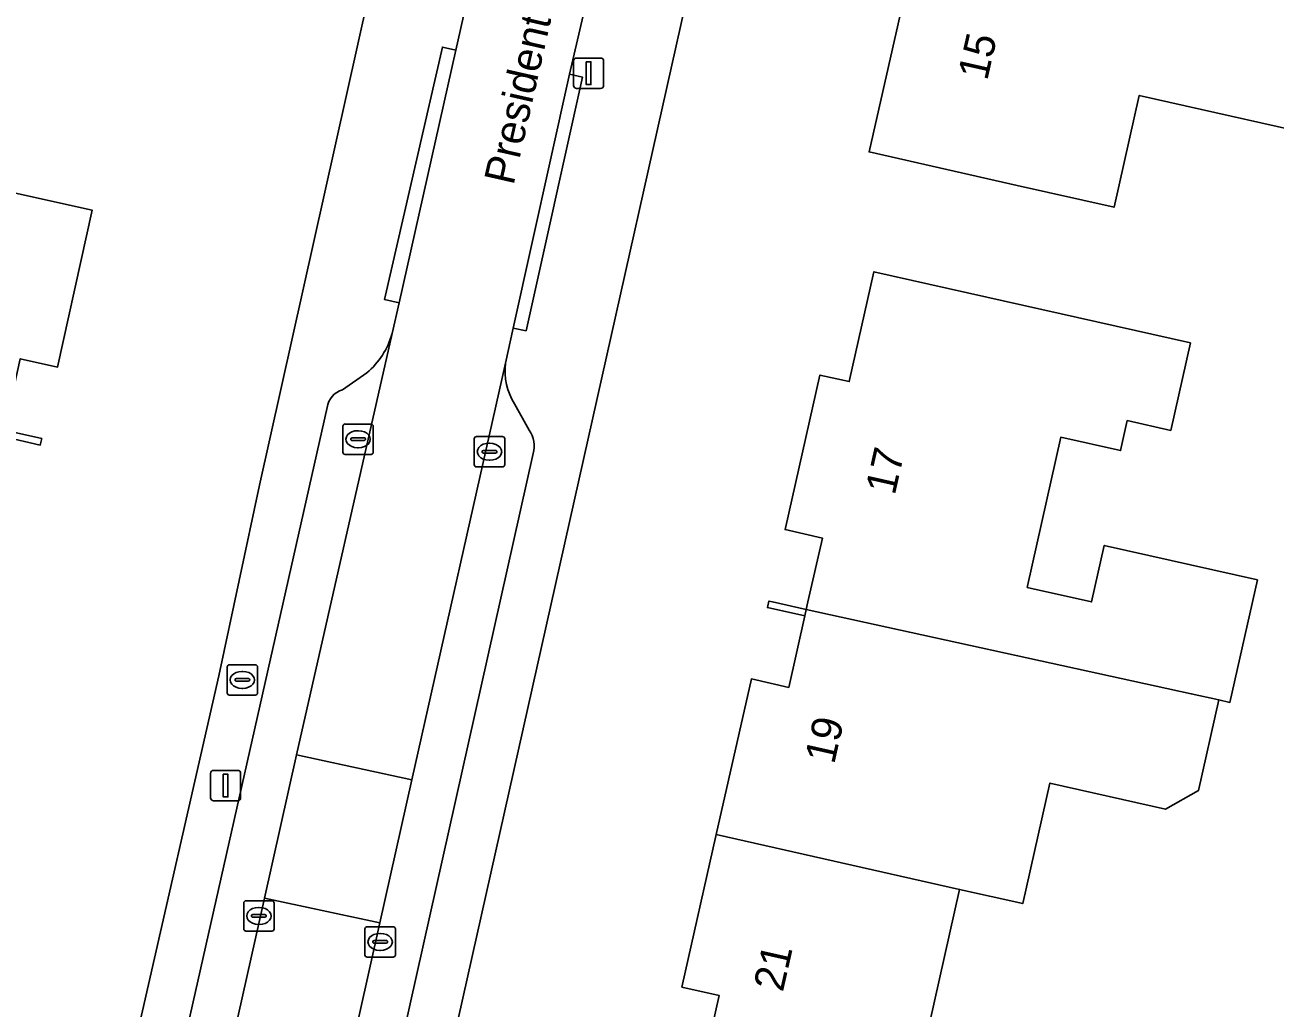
# Model space of a CAD drawing. Extents: x 163683 to 164494, y 382709 to 383872.
# Drawn here: x 163908.99 to 163950.15, y 383486.6 to 383518.99 of the extents above; entities that cross this region are included whole.
import ezdxf

# ---------------------------------------------------------------- set-up
doc = ezdxf.new("R2010")
doc.units = 0
for name, color, linetype in [('IMGEO_Brandkraan', 7, 'Continuous'), ('IMGEO_Erf', 7, 'Continuous'), ('IMGEO_Kolk', 7, 'Continuous'), ('IMGEO_Lichtmast', 7, 'Continuous'), ('IMGEO_Muur', 7, 'Continuous'), ('IMGEO_Openbare_ruimte_label', 7, 'Continuous'), ('IMGEO_Pand', 7, 'Continuous'), ('IMGEO_Pand_nummerreeks', 7, 'Continuous'), ('IMGEO_Parkeervlak_open', 7, 'Continuous'), ('IMGEO_Rijbaan_lokaal_open', 7, 'Continuous'), ('IMGEO_Voetpad_open', 7, 'Continuous')]:
    doc.layers.add(name, color=color, linetype=linetype)

msp = doc.modelspace()

# ---------------------------------------------------------------- linework, layer by layer
at = {"layer": 'IMGEO_Brandkraan'}
for p, q in [((163915.724, 383497.931), (163916.576, 383497.931)), ((163915.649, 383497.005), (163915.649, 383497.857)), ((163915.951, 383497.474), (163916.349, 383497.474)), ((163916.137, 383497.711), (163916.162, 383497.711)), ((163916.65, 383497.857), (163916.65, 383497.005)), ((163915.908, 383497.425), (163915.908, 383497.437)), ((163916.346, 383497.388), (163915.948, 383497.388)), ((163916.16, 383497.151), (163916.135, 383497.151)), ((163916.392, 383497.437), (163916.392, 383497.425)), ((163916.576, 383496.931), (163915.724, 383496.931))]:
    msp.add_line(p, q, dxfattribs=at)
for points in [[(163915.724, 383497.931), (163916.576, 383497.931)], [(163915.649, 383497.005), (163915.649, 383497.857)], [(163916.65, 383497.857), (163916.65, 383497.005)], [(163916.576, 383496.931), (163915.724, 383496.931)]]:
    msp.add_lwpolyline(points, dxfattribs=at)
for centre, radius, start, end in [((163915.726, 383497.855), 0.0765, 91.552, 178.448), ((163915.726, 383497.855), 0.0765, 91.552, 178.448), ((163916.574, 383497.855), 0.0765, 1.552, 88.448), ((163916.574, 383497.855), 0.0765, 1.552, 88.448), ((163915.948, 383497.434), 0.0403, 85.8775, 175.7526), ((163916.353, 383497.436), 0.0386, 1.7309, 96.639), ((163915.945, 383497.424), 0.0366, 178.938, 274.7102), ((163916.349, 383497.431), 0.043, 264.8664, 352.4533), ((163915.726, 383497.007), 0.0765, 181.552, 268.448), ((163915.726, 383497.007), 0.0765, 181.552, 268.448), ((163916.574, 383497.007), 0.0765, 271.552, 358.448), ((163916.574, 383497.007), 0.0765, 271.552, 358.448)]:
    msp.add_arc(centre, radius, start, end, dxfattribs=at)
for centre, major_axis, ratio, start_param, end_param in [((163916.136, 383497.431), (-0.387, 0.002), 0.722429, 4.712389, 7.853982), ((163916.161, 383497.431), (-0.39, 0.002), 0.717154, 1.570796, 4.712389)]:
    msp.add_ellipse(centre, major_axis=major_axis, ratio=ratio, start_param=start_param, end_param=end_param, dxfattribs=at)
at = {"layer": 'IMGEO_Erf'}
msp.add_lwpolyline([(163930.664, 383566.399), (163900.016, 383573.226), (163894.371, 383547.886), (163896.808, 383547.326), (163895.126, 383540.017), (163892.69, 383540.577), (163877.607, 383473.925), (163877.156, 383471.852), (163883.828, 383470.4), (163883.117, 383467.133), (163876.445, 383468.585), (163876.27, 383467.72), (163889.109, 383465.13), (163907.226, 383461.874), (163915.374, 383497.568), (163916.715, 383503.841)], close=True, dxfattribs=at)
for points in [[(163951.55, 383561.486), (163940.657, 383563.927), (163917.615, 383461.091), (163931.28, 383458.387), (163947.659, 383458.649), (163947.714, 383459.916), (163952.093, 383479.924)], [(163952.713, 383515.085), (163945.683, 383516.671), (163944.853, 383512.991), (163941.665, 383513.71), (163936.787, 383514.811), (163938.508, 383522.437), (163940.195, 383529.909), (163941.882, 383537.382), (163943.568, 383544.853), (163945.255, 383552.326), (163946.977, 383559.955), (163951, 383559.05)], [(163907.488, 383513.714), (163911.207, 383512.89), (163910.065, 383507.73), (163908.835, 383508.003)], [(163931.325, 383484.688), (163931.854, 383487.039), (163930.623, 383487.315), (163931.755, 383492.337), (163932.91, 383497.461), (163934.139, 383497.185), (163934.669, 383499.536), (163933.44, 383499.812), (163933.487, 383500.027), (163933.607, 383500), (163934.717, 383499.751), (163934.773, 383500), (163935.247, 383502.102), (163934.018, 383502.378), (163935.164, 383507.467), (163936.13, 383507.25), (163936.946, 383510.87), (163947.366, 383508.524), (163946.718, 383505.644), (163945.288, 383505.966), (163945.065, 383504.979), (163943.099, 383505.421), (163941.992, 383500.477), (163944.111, 383500), (163944.529, 383501.856), (163949.573, 383500.72), (163948.666, 383496.688), (163948.302, 383496.769), (163947.631, 383493.788), (163946.546, 383493.178), (163942.738, 383494.036), (163941.848, 383490.064), (163939.765, 383490.532), (163938.611, 383485.379)], [(163908.314, 383505.65), (163909.543, 383505.377), (163909.496, 383505.163), (163908.268, 383505.442)]]:
    msp.add_lwpolyline(points, dxfattribs=at)
at = {"layer": 'IMGEO_Kolk'}
for p, q in [((163919.46, 383504.929), (163919.46, 383505.781)), ((163919.535, 383505.855), (163920.387, 383505.855)), ((163920.461, 383505.781), (163920.461, 383504.929)), ((163919.719, 383505.349), (163919.719, 383505.361)), ((163920.157, 383505.312), (163919.759, 383505.312)), ((163919.762, 383505.398), (163920.16, 383505.398)), ((163919.948, 383505.635), (163919.973, 383505.635)), ((163920.203, 383505.361), (163920.203, 383505.349)), ((163923.786, 383504.517), (163923.786, 383505.369)), ((163923.861, 383505.443), (163924.713, 383505.443)), ((163924.787, 383505.369), (163924.787, 383504.517)), ((163919.971, 383505.075), (163919.946, 383505.075)), ((163924.045, 383504.937), (163924.045, 383504.949)), ((163924.483, 383504.9), (163924.085, 383504.9)), ((163924.088, 383504.986), (163924.486, 383504.986)), ((163924.274, 383505.223), (163924.299, 383505.223)), ((163924.529, 383504.949), (163924.529, 383504.937)), ((163920.387, 383504.855), (163919.535, 383504.855)), ((163924.297, 383504.663), (163924.272, 383504.663)), ((163924.713, 383504.443), (163923.861, 383504.443)), ((163916.193, 383489.233), (163916.193, 383490.085)), ((163916.268, 383490.159), (163917.12, 383490.159)), ((163917.194, 383490.085), (163917.194, 383489.233)), ((163916.452, 383489.653), (163916.452, 383489.665)), ((163916.495, 383489.702), (163916.893, 383489.702)), ((163916.681, 383489.939), (163916.706, 383489.939)), ((163916.936, 383489.665), (163916.936, 383489.653)), ((163916.89, 383489.616), (163916.492, 383489.616)), ((163916.704, 383489.379), (163916.679, 383489.379)), ((163920.261, 383489.305), (163921.113, 383489.305)), ((163917.12, 383489.159), (163916.268, 383489.159)), ((163920.186, 383488.379), (163920.186, 383489.231)), ((163920.488, 383488.848), (163920.886, 383488.848)), ((163920.674, 383489.085), (163920.699, 383489.085)), ((163921.187, 383489.231), (163921.187, 383488.379)), ((163920.445, 383488.799), (163920.445, 383488.811)), ((163920.883, 383488.762), (163920.485, 383488.762)), ((163920.697, 383488.525), (163920.672, 383488.525)), ((163920.929, 383488.811), (163920.929, 383488.799)), ((163921.113, 383488.305), (163920.261, 383488.305))]:
    msp.add_line(p, q, dxfattribs=at)
for points in [[(163919.46, 383504.929), (163919.46, 383505.781)], [(163919.535, 383505.855), (163920.387, 383505.855)], [(163920.461, 383505.781), (163920.461, 383504.929)], [(163923.786, 383504.517), (163923.786, 383505.369)], [(163923.861, 383505.443), (163924.713, 383505.443)], [(163924.787, 383505.369), (163924.787, 383504.517)], [(163920.387, 383504.855), (163919.535, 383504.855)], [(163924.713, 383504.443), (163923.861, 383504.443)], [(163916.193, 383489.233), (163916.193, 383490.085)], [(163916.268, 383490.159), (163917.12, 383490.159)], [(163917.194, 383490.085), (163917.194, 383489.233)], [(163920.261, 383489.305), (163921.113, 383489.305)], [(163917.12, 383489.159), (163916.268, 383489.159)], [(163920.186, 383488.379), (163920.186, 383489.231)], [(163921.187, 383489.231), (163921.187, 383488.379)], [(163921.113, 383488.305), (163920.261, 383488.305)]]:
    msp.add_lwpolyline(points, dxfattribs=at)
for centre, radius, start, end in [((163919.537, 383505.779), 0.0765, 91.552, 178.448), ((163919.537, 383505.779), 0.0765, 91.552, 178.448), ((163920.385, 383505.779), 0.0765, 1.552, 88.448), ((163920.385, 383505.779), 0.0765, 1.552, 88.448), ((163919.759, 383505.358), 0.0403, 85.8775, 175.7526), ((163919.756, 383505.348), 0.0366, 178.938, 274.7102), ((163920.16, 383505.355), 0.043, 264.8664, 352.4533), ((163920.164, 383505.36), 0.0386, 1.7309, 96.639), ((163923.863, 383505.367), 0.0765, 91.552, 178.448), ((163923.863, 383505.367), 0.0765, 91.552, 178.448), ((163924.711, 383505.367), 0.0765, 1.552, 88.448), ((163924.711, 383505.367), 0.0765, 1.552, 88.448), ((163919.537, 383504.931), 0.0765, 181.552, 268.448), ((163919.537, 383504.931), 0.0765, 181.552, 268.448), ((163920.385, 383504.931), 0.0765, 271.552, 358.448), ((163920.385, 383504.931), 0.0765, 271.552, 358.448), ((163924.085, 383504.946), 0.0403, 85.8775, 175.7526), ((163924.082, 383504.936), 0.0366, 178.938, 274.7102), ((163924.486, 383504.943), 0.043, 264.8664, 352.4533), ((163924.49, 383504.948), 0.0386, 1.7309, 96.639), ((163923.863, 383504.519), 0.0765, 181.552, 268.448), ((163923.863, 383504.519), 0.0765, 181.552, 268.448), ((163924.711, 383504.519), 0.0765, 271.552, 358.448), ((163924.711, 383504.519), 0.0765, 271.552, 358.448), ((163916.27, 383490.083), 0.0765, 91.552, 178.448), ((163916.27, 383490.083), 0.0765, 91.552, 178.448), ((163917.118, 383490.083), 0.0765, 1.552, 88.448), ((163917.118, 383490.083), 0.0765, 1.552, 88.448), ((163916.492, 383489.662), 0.0403, 85.8775, 175.7526), ((163916.489, 383489.652), 0.0366, 178.938, 274.7102), ((163916.893, 383489.659), 0.043, 264.8664, 352.4533), ((163916.897, 383489.664), 0.0386, 1.7309, 96.639), ((163920.263, 383489.229), 0.0765, 91.552, 178.448), ((163920.263, 383489.229), 0.0765, 91.552, 178.448), ((163921.111, 383489.229), 0.0765, 1.552, 88.448), ((163921.111, 383489.229), 0.0765, 1.552, 88.448), ((163916.27, 383489.235), 0.0765, 181.552, 268.448), ((163916.27, 383489.235), 0.0765, 181.552, 268.448), ((163917.118, 383489.235), 0.0765, 271.552, 358.448), ((163917.118, 383489.235), 0.0765, 271.552, 358.448), ((163920.485, 383488.808), 0.0403, 85.8775, 175.7526), ((163920.89, 383488.81), 0.0386, 1.7309, 96.639), ((163920.482, 383488.798), 0.0366, 178.938, 274.7102), ((163920.886, 383488.805), 0.043, 264.8664, 352.4533), ((163920.263, 383488.381), 0.0765, 181.552, 268.448), ((163920.263, 383488.381), 0.0765, 181.552, 268.448), ((163921.111, 383488.381), 0.0765, 271.552, 358.448), ((163921.111, 383488.381), 0.0765, 271.552, 358.448)]:
    msp.add_arc(centre, radius, start, end, dxfattribs=at)
for centre, major_axis, ratio, start_param, end_param in [((163919.947, 383505.355), (-0.387, 0.002), 0.722429, 4.712389, 7.853982), ((163919.972, 383505.355), (-0.39, 0.002), 0.717154, 1.570796, 4.712389), ((163924.273, 383504.943), (-0.387, 0.002), 0.722429, 4.712389, 7.853982), ((163924.298, 383504.943), (-0.39, 0.002), 0.717154, 1.570796, 4.712389), ((163916.68, 383489.659), (-0.387, 0.002), 0.722429, 4.712389, 7.853982), ((163916.705, 383489.659), (-0.39, 0.002), 0.717154, 1.570796, 4.712389), ((163920.673, 383488.805), (-0.387, 0.002), 0.722429, 4.712389, 7.853982), ((163920.698, 383488.805), (-0.39, 0.002), 0.717154, 1.570796, 4.712389)]:
    msp.add_ellipse(centre, major_axis=major_axis, ratio=ratio, start_param=start_param, end_param=end_param, dxfattribs=at)
at = {"layer": 'IMGEO_Lichtmast'}
for p, q in [((163927.054, 383517.004), (163927.054, 383517.804)), ((163927.054, 383517.804), (163927.054, 383517.004)), ((163927.154, 383517.904), (163927.944, 383517.904)), ((163927.944, 383517.904), (163927.154, 383517.904)), ((163928.044, 383517.804), (163928.044, 383517.004)), ((163928.044, 383517.004), (163928.044, 383517.804)), ((163927.944, 383516.904), (163927.154, 383516.904)), ((163927.154, 383516.904), (163927.944, 383516.904)), ((163915.101, 383493.552), (163915.101, 383494.352)), ((163915.101, 383494.352), (163915.101, 383493.552)), ((163915.201, 383494.452), (163915.991, 383494.452)), ((163915.991, 383494.452), (163915.201, 383494.452)), ((163916.091, 383494.352), (163916.091, 383493.552)), ((163916.091, 383493.552), (163916.091, 383494.352)), ((163915.991, 383493.452), (163915.201, 383493.452)), ((163915.201, 383493.452), (163915.991, 383493.452))]:
    msp.add_line(p, q, dxfattribs=at)
for points in [[(163927.474, 383517.779), (163927.624, 383517.779), (163927.624, 383517.029), (163927.474, 383517.029), (163927.474, 383517.779)], [(163915.521, 383494.327), (163915.671, 383494.327), (163915.671, 383493.577), (163915.521, 383493.577), (163915.521, 383494.327)]]:
    msp.add_lwpolyline(points, dxfattribs=at)
for centre, start, end in [((163927.154, 383517.804), 90, 180), ((163927.154, 383517.804), 90, 180), ((163927.944, 383517.804), 0, 90), ((163927.944, 383517.804), 360, 90), ((163927.154, 383517.004), 180, 270), ((163927.154, 383517.004), 180, 270), ((163927.944, 383517.004), 270, 0), ((163927.944, 383517.004), 270, 0), ((163915.201, 383494.352), 90, 180), ((163915.201, 383494.352), 90, 180), ((163915.991, 383494.352), 0, 90), ((163915.991, 383494.352), 360, 90), ((163915.201, 383493.552), 180, 270), ((163915.201, 383493.552), 180, 270), ((163915.991, 383493.552), 270, 0), ((163915.991, 383493.552), 270, 0)]:
    msp.add_arc(centre, 0.1, start, end, dxfattribs=at)
at = {"layer": 'IMGEO_Muur'}
msp.add_lwpolyline([(163933.607, 383500), (163933.487, 383500.027), (163933.44, 383499.812), (163934.669, 383499.536), (163934.717, 383499.751)], close=True, dxfattribs=at)
at = {"layer": 'IMGEO_Pand'}
for points in [[(163952.484, 383519.285), (163950.51, 383519.728), (163948.554, 383520.17), (163946.524, 383520.628), (163938.508, 383522.437), (163936.787, 383514.811), (163941.665, 383513.71), (163944.853, 383512.991), (163945.683, 383516.671), (163952.713, 383515.085), (163953.604, 383519.033)], [(163911.207, 383512.89), (163907.488, 383513.714), (163904.986, 383514.268), (163905.598, 383517.032), (163901.647, 383517.907), (163900.054, 383510.71), (163896.633, 383511.468), (163895.912, 383508.216), (163899.335, 383507.458), (163899.767, 383507.362), (163901.739, 383506.926), (163908.268, 383505.442), (163909.496, 383505.163), (163909.543, 383505.377), (163908.314, 383505.65), (163908.835, 383508.003), (163910.065, 383507.73)], [(163943.099, 383505.421), (163945.065, 383504.979), (163945.288, 383505.966), (163946.718, 383505.644), (163947.366, 383508.524), (163936.946, 383510.87), (163936.13, 383507.25), (163935.164, 383507.467), (163934.018, 383502.378), (163935.247, 383502.102), (163934.773, 383500), (163934.717, 383499.751), (163947.395, 383496.974), (163948.302, 383496.769), (163948.666, 383496.688), (163949.573, 383500.72), (163944.529, 383501.856), (163944.111, 383500), (163941.992, 383500.477)], [(163948.302, 383496.769), (163947.395, 383496.974), (163934.717, 383499.751), (163934.669, 383499.536), (163934.139, 383497.185), (163932.91, 383497.461), (163931.755, 383492.337), (163939.765, 383490.532), (163941.848, 383490.064), (163942.738, 383494.036), (163946.546, 383493.178), (163947.631, 383493.788)], [(163939.765, 383490.532), (163931.755, 383492.337), (163930.623, 383487.315), (163931.854, 383487.039), (163931.325, 383484.688), (163930.094, 383484.964), (163930.069, 383484.85), (163943.98, 383481.715), (163944.503, 383484.051), (163938.611, 383485.379)]]:
    msp.add_lwpolyline(points, close=True, dxfattribs=at)
at = {"layer": 'IMGEO_Parkeervlak_open'}
for points in [[(163916.874, 383490.25), (163917.93, 383494.967), (163921.082, 383508.833)], [(163924.817, 383507.856), (163921.73, 383494.141), (163920.679, 383489.434), (163915.549, 383466.453)], [(163920.25, 383507.538), (163919.444, 383506.981)], [(163918.943, 383506.394), (163910.774, 383470.18)], [(163925.594, 383505.656), (163925.115, 383506.517)], [(163917.621, 383468.649), (163925.723, 383504.882)], [(163911.723, 383467.233), (163916.874, 383490.25)]]:
    msp.add_lwpolyline(points, dxfattribs=at)
for centre, radius, start, end in [((163918.501, 383509.576), 2.686, 310.629, 343.9319), ((163926.821, 383507.599), 2.021, 172.7052, 212.3887), ((163919.649, 383506.299), 0.713, 106.735, 172.304), ((163924.804, 383505.127), 0.951, 345.1073, 33.8174)]:
    msp.add_arc(centre, radius, start, end, dxfattribs=at)
at = {"layer": 'IMGEO_Rijbaan_lokaal_open'}
for points in [[(163923.832, 383521.092), (163923.175, 383518.163), (163921.31, 383509.848), (163921.082, 383508.833), (163917.93, 383494.967), (163921.73, 383494.141), (163924.817, 383507.856), (163925.065, 383509.012), (163926.926, 383517.375), (163927.599, 383520.302)], [(163913.447, 383456.345), (163914.174, 383460.376), (163915.167, 383464.764), (163915.499, 383466.231), (163915.549, 383466.453), (163920.679, 383489.434), (163916.874, 383490.25), (163911.723, 383467.233), (163911.689, 383467.072), (163911.112, 383464.119), (163910.437, 383460.667), (163909.856, 383457.697)]]:
    msp.add_lwpolyline(points, dxfattribs=at)
msp.add_lwpolyline([(163917.93, 383494.967), (163916.874, 383490.25), (163920.679, 383489.434), (163921.73, 383494.141)], close=True, dxfattribs=at)
at = {"layer": 'IMGEO_Voetpad_open'}
for points in [[(163938.294, 383585.934), (163938.347, 383586.143), (163937.881, 383586.251), (163938.784, 383590.169), (163939.213, 383590.075), (163939.687, 383592.228), (163936.453, 383592.966), (163935.173, 383586.624), (163931.02, 383567.996), (163930.664, 383566.399), (163916.715, 383503.841), (163915.374, 383497.568), (163907.226, 383461.874), (163906.853, 383459.8), (163899.759, 383420.325), (163899.366, 383418.003), (163898.489, 383412.92)], [(163911.076, 383408.908), (163909.51, 383412.309), (163909.009, 383413.398), (163909.547, 383416.365), (163909.926, 383418.451), (163917.248, 383459.454), (163917.296, 383459.667), (163917.615, 383461.091), (163940.657, 383563.927), (163941.011, 383565.508), (163946.567, 383590.304), (163943.654, 383590.424), (163942.795, 383586.496), (163942.363, 383586.582), (163942.326, 383586.315)], [(163921.082, 383508.833), (163921.31, 383509.848), (163920.831, 383509.952), (163922.737, 383518.265), (163923.175, 383518.163), (163923.832, 383521.092)], [(163927.713, 383520.673), (163927.599, 383520.302), (163926.926, 383517.375), (163927.347, 383517.276), (163925.494, 383508.924), (163925.065, 383509.012), (163924.817, 383507.856)], [(163919.444, 383506.981), (163920.25, 383507.538)], [(163910.774, 383470.18), (163918.943, 383506.394)], [(163925.115, 383506.517), (163925.594, 383505.656)], [(163925.723, 383504.882), (163917.621, 383468.649)]]:
    msp.add_lwpolyline(points, dxfattribs=at)
for points in [[(163921.31, 383509.848), (163923.175, 383518.163), (163922.737, 383518.265), (163920.831, 383509.952)], [(163925.065, 383509.012), (163925.494, 383508.924), (163927.347, 383517.276), (163926.926, 383517.375)]]:
    msp.add_lwpolyline(points, close=True, dxfattribs=at)
for centre, radius, start, end in [((163918.501, 383509.576), 2.686, 310.629, 343.9319), ((163926.821, 383507.599), 2.021, 172.7052, 212.3887), ((163919.649, 383506.299), 0.713, 106.735, 172.304), ((163924.804, 383505.127), 0.951, 345.1073, 33.8174)]:
    msp.add_arc(centre, radius, start, end, dxfattribs=at)

# ---------------------------------------------------------------- texts
at = {"layer": 'IMGEO_Openbare_ruimte_label'}
msp.add_text('President Reitzlaan', height=1, rotation=77.2288, dxfattribs=at).set_placement((163925.075, 383513.688))
at = {"layer": 'IMGEO_Pand_nummerreeks'}
for s, rotation, p in [('15', 77.2805, (163940.673, 383517.133)), ('17', 77.3092, (163937.63, 383503.484)), ('19', 77.3035, (163935.634, 383494.627)), ('21', 77.3041, (163933.945, 383487.13))]:
    msp.add_text(s, height=1, rotation=rotation, dxfattribs=at).set_placement(p)

doc.saveas('drawing.dxf')
